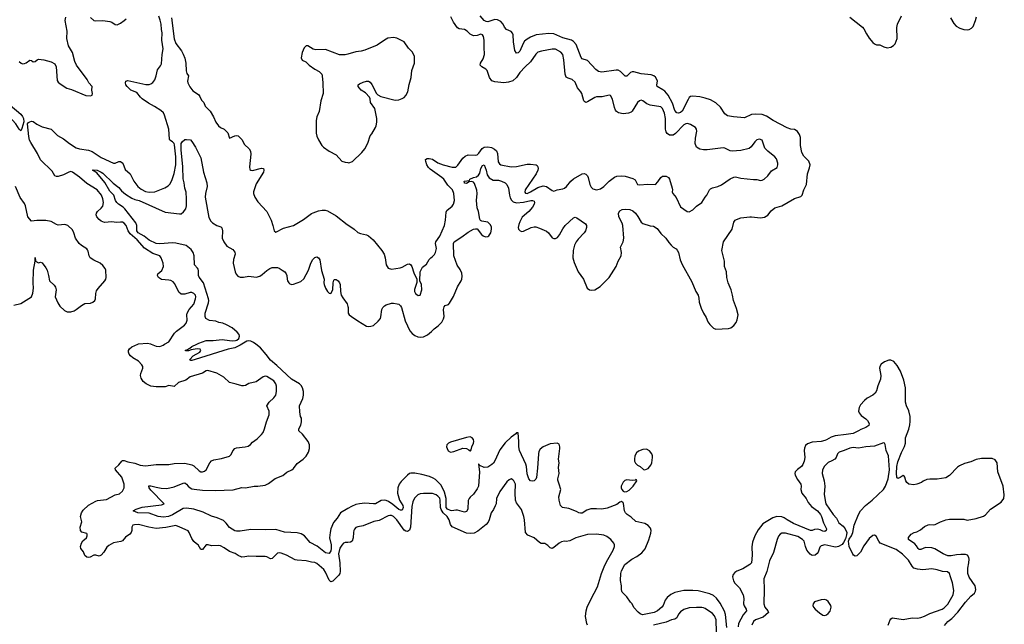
# Model space of a CAD drawing. Header units: inches. Extents: x 1245430 to 1420861, y 606325 to 671315.
# Tile 298 of 319: x 1406317 to 1417365, y 626859 to 633639. Entities that reach past the tile are written whole.
import ezdxf

# ---------------------------------------------------------------- set-up
doc = ezdxf.new("R2010")
doc.units = ezdxf.units.IN
doc.header["$MEASUREMENT"] = 0
for name, color, linetype in [('B4602', 7, 'Continuous'), ('B4603', 7, 'Continuous'), ('B4612', 7, 'Continuous'), ('B4613', 7, 'Continuous')]:
    doc.layers.add(name, color=color, linetype=linetype)

msp = doc.modelspace()

# ---------------------------------------------------------------- linework, layer by layer
at = {"layer": 'B4602', "color": 5}
for points, elevation in [([(1410000, 627777), (1409970, 627775), (1409952, 627768), (1409930, 627745), (1409910, 627712), (1409894, 627650), (1409909, 627550), (1409914, 627450), (1409910, 627430), (1409899, 627410), (1409855, 627365), (1409830, 627343), (1409810, 627337), (1409790, 627355), (1409750, 627445), (1409730, 627473), (1409650, 627541), (1409630, 627551), (1409590, 627555), (1409530, 627570), (1409430, 627577), (1409410, 627582), (1409310, 627636), (1409250, 627658), (1409230, 627662), (1409210, 627656), (1409150, 627597), (1409130, 627594), (1409090, 627615), (1409070, 627620), (1408970, 627618), (1408890, 627624), (1408845, 627615), (1408810, 627613), (1408770, 627630), (1408734, 627654), (1408670, 627676), (1408610, 627717), (1408570, 627739), (1408550, 627744), (1408470, 627738), (1408431, 627749), (1408411, 627749), (1408370, 627698), (1408350, 627698), (1408318, 627750), (1408300, 627760), (1408270, 627789), (1408250, 627821), (1408220, 627890), (1408206, 627906), (1408115, 627950), (1408070, 627966), (1408050, 627965), (1407957, 627943), (1407850, 627932), (1407767, 627947), (1407650, 627979), (1407604, 627976), (1407588, 627970), (1407576, 627950), (1407575, 627910), (1407568, 627890), (1407553, 627870), (1407503, 627837), (1407470, 627797), (1407454, 627786), (1407370, 627774), (1407317, 627743), (1407296, 627724), (1407260, 627670), (1407230, 627633), (1407210, 627623), (1407170, 627633), (1407150, 627633), (1407107, 627613), (1407090, 627609), (1407070, 627613), (1407050, 627630), (1407033, 627673), (1407005, 627710), (1407001, 627730), (1407010, 627771), (1407026, 627794), (1407066, 627830), (1407076, 627850), (1407075, 627870), (1407070, 627876), (1407013, 627893), (1406998, 627910), (1406995, 627950), (1407016, 628010), (1407001, 628070), (1407009, 628110), (1407030, 628138), (1407090, 628195), (1407170, 628239), (1407190, 628248), (1407290, 628258), (1407387, 628313), (1407439, 628321), (1407470, 628351), (1407490, 628390), (1407491, 628430), (1407462, 628510), (1407394, 628590), (1407388, 628610), (1407430, 628649), (1407463, 628690), (1407470, 628695), (1407490, 628698), (1407530, 628681), (1407610, 628666), (1407670, 628643), (1407730, 628637), (1407850, 628652), (1407990, 628652), (1408050, 628661), (1408170, 628668), (1408250, 628646), (1408270, 628635), (1408330, 628579), (1408350, 628570), (1408370, 628569), (1408390, 628576), (1408411, 628590), (1408451, 628669), (1408468, 628692), (1408496, 628704), (1408583, 628717), (1408670, 628744), (1408690, 628763), (1408710, 628805), (1408730, 628829), (1408750, 628837), (1408849, 628849), (1408882, 628858), (1408906, 628874), (1408930, 628903), (1408981, 628939), (1409031, 628989), (1409049, 629011), (1409066, 629050), (1409085, 629130), (1409117, 629210), (1409116, 629250), (1409090, 629310), (1409116, 629350), (1409170, 629398), (1409193, 629430), (1409200, 629470), (1409198, 629530), (1409190, 629555), (1409168, 629588), (1409090, 629638), (1409070, 629641), (1409050, 629635), (1408970, 629578), (1408890, 629560), (1408850, 629538), (1408830, 629532), (1408810, 629534), (1408747, 629553), (1408670, 629569), (1408609, 629630), (1408530, 629676), (1408430, 629704), (1408410, 629700), (1408370, 629677), (1408230, 629633), (1408182, 629598), (1408101, 629570), (1408050, 629525), (1407990, 629539), (1407950, 629523), (1407930, 629521), (1407850, 629523), (1407790, 629529), (1407737, 629557), (1407703, 629583), (1407680, 629620), (1407674, 629650), (1407676, 629670), (1407699, 629730), (1407700, 629750), (1407688, 629770), (1407650, 629810), (1407587, 629847), (1407559, 629870), (1407545, 629890), (1407539, 629910), (1407540, 629930), (1407550, 629950), (1407577, 629970), (1407642, 630000)], 780), ([(1410000, 628158), (1409916, 628110), (1409880, 628050), (1409839, 628001), (1409810, 627930), (1409801, 627890), (1409794, 627830), (1409811, 627750), (1409814, 627710), (1409810, 627684), (1409790, 627653), (1409750, 627662), (1409656, 627735), (1409575, 627775), (1409513, 627853), (1409474, 627874), (1409430, 627885), (1409290, 627894), (1409190, 627924), (1409070, 627918), (1408910, 627922), (1408790, 627903), (1408750, 627902), (1408730, 627906), (1408670, 627945), (1408635, 627995), (1408604, 628024), (1408534, 628054), (1408470, 628071), (1408375, 628115), (1408270, 628150), (1408190, 628161), (1408150, 628159), (1408030, 628088), (1407988, 628070), (1407930, 628061), (1407870, 628069), (1407770, 628105), (1407642, 628110), (1407592, 628130), (1407625, 628150), (1407690, 628173), (1407910, 628199), (1407939, 628210), (1407790, 628363), (1407771, 628390), (1407765, 628410), (1407768, 628412), (1407790, 628413), (1407850, 628396), (1407906, 628386), (1407970, 628384), (1408050, 628400), (1408150, 628442), (1408170, 628445), (1408190, 628432), (1408208, 628408), (1408230, 628390), (1408250, 628380), (1408275, 628375), (1408370, 628362), (1408510, 628359), (1408712, 628368), (1408810, 628392), (1408850, 628390), (1408950, 628407), (1408990, 628407), (1409070, 628419), (1409110, 628440), (1409185, 628495), (1409271, 628529), (1409313, 628567), (1409370, 628591), (1409390, 628607), (1409430, 628663), (1409499, 628710), (1409530, 628746), (1409559, 628790), (1409569, 628830), (1409569, 628870), (1409554, 628910), (1409490, 628992), (1409449, 629030), (1409449, 629050), (1409470, 629091), (1409481, 629130), (1409479, 629170), (1409469, 629190), (1409461, 629241), (1409458, 629310), (1409495, 629390), (1409502, 629430), (1409501, 629470), (1409491, 629511), (1409476, 629536), (1409456, 629556), (1409367, 629607), (1409203, 629763), (1409130, 629822), (1409084, 629884), (1409019, 629959), (1408966, 630000)], 760), ([(1407793, 630000), (1407850, 629978), (1407890, 629976), (1407926, 629990), (1407943, 630000)], 780), ([(1408809, 630000), (1408790, 629988), (1408730, 629959), (1408655, 629945), (1408287, 629827), (1408250, 629817), (1408237, 629817), (1408230, 629822), (1408228, 629830), (1408263, 629870), (1408337, 629910), (1408349, 629930), (1408343, 629943), (1408308, 629948), (1408243, 629937), (1408210, 629926), (1408185, 629925), (1408173, 629930), (1408201, 629939), (1408210, 629950), (1408226, 629954), (1408250, 629974), (1408305, 630000)], 760)]:
    msp.add_lwpolyline(points, dxfattribs=dict(at, elevation=elevation))
at = {"layer": 'B4603', "color": 5}
for points, elevation in [([(1406311, 633170), (1406332, 633152), (1406350, 633146), (1406370, 633148), (1406390, 633156), (1406430, 633186), (1406450, 633182), (1406470, 633166), (1406490, 633170), (1406513, 633190), (1406530, 633198), (1406587, 633190), (1406670, 633167), (1406710, 633143), (1406728, 633110), (1406739, 632959), (1406750, 632937), (1406770, 632919), (1406845, 632870), (1406898, 632858), (1407058, 632790), (1407110, 632786), (1407129, 632791), (1407136, 632810), (1407126, 632850), (1407129, 632890), (1407092, 632932), (1407075, 632970), (1406953, 633130), (1406936, 633170), (1406910, 633270), (1406865, 633345), (1406845, 633430), (1406849, 633510), (1406828, 633630), (1406834, 633666)], 820), ([(1407943, 630000), (1407990, 630028), (1408055, 630125), (1408075, 630145), (1408166, 630214), (1408184, 630236), (1408196, 630270), (1408194, 630330), (1408198, 630350), (1408220, 630390), (1408273, 630450), (1408291, 630510), (1408294, 630530), (1408290, 630550), (1408271, 630570), (1408250, 630579), (1408230, 630580), (1408170, 630562), (1408130, 630562), (1408104, 630584), (1408057, 630677), (1408040, 630700), (1408013, 630714), (1407990, 630720), (1407910, 630725), (1407875, 630750), (1407864, 630770), (1407867, 630790), (1407912, 630828), (1407931, 630870), (1407927, 630910), (1407905, 630970), (1407890, 630990), (1407810, 631019), (1407718, 631078), (1407635, 631170), (1407556, 631236), (1407535, 631270), (1407513, 631330), (1407490, 631358), (1407470, 631367), (1407450, 631369), (1407404, 631364), (1407350, 631371), (1407270, 631366), (1407230, 631380), (1407210, 631397), (1407184, 631430), (1407176, 631450), (1407178, 631470), (1407191, 631490), (1407233, 631527), (1407251, 631549), (1407258, 631590), (1407251, 631630), (1407234, 631670), (1407185, 631730), (1407070, 631801), (1406990, 631874), (1406910, 631931), (1406890, 631935), (1406870, 631931), (1406810, 631900), (1406750, 631882), (1406730, 631880), (1406712, 631890), (1406682, 631942), (1406550, 632066), (1406517, 632137), (1406441, 632261), (1406429, 632289), (1406420, 632330), (1406406, 632470), (1406415, 632485), (1406430, 632495), (1406450, 632501), (1406470, 632498), (1406510, 632469), (1406570, 632436), (1406670, 632410), (1406741, 632341), (1406810, 632305), (1406878, 632250), (1406950, 632202), (1406990, 632190), (1407090, 632176), (1407130, 632162), (1407230, 632095), (1407370, 632030), (1407390, 632030), (1407430, 632048), (1407450, 632050), (1407474, 632030), (1407501, 631961), (1407555, 631910), (1407599, 631830), (1407644, 631770), (1407679, 631739), (1407730, 631714), (1407770, 631704), (1407832, 631708), (1407947, 631753), (1407985, 631775), (1408003, 631796), (1408025, 631835), (1408050, 631913), (1408070, 632010), (1408070, 632102), (1408055, 632235), (1408050, 632251), (1408031, 632271), (1408003, 632290), (1408000, 632300), (1407991, 632410), (1407943, 632570), (1407930, 632595), (1407901, 632621), (1407830, 632667), (1407762, 632702), (1407693, 632750), (1407672, 632770), (1407630, 632822), (1407566, 632850), (1407523, 632890), (1407510, 632910), (1407506, 632930), (1407510, 632951), (1407530, 632958), (1407732, 632912), (1407770, 632911), (1407790, 632919), (1407810, 632933), (1407834, 632966), (1407850, 633010), (1407864, 633076), (1407899, 633121), (1407910, 633144), (1407916, 633250), (1407926, 633314), (1407914, 633410), (1407916, 633490), (1407908, 633530), (1407906, 633590), (1407895, 633635), (1407878, 633678)], 780), ([(1407110, 633662), (1407150, 633630), (1407170, 633626), (1407250, 633629), (1407330, 633618), (1407352, 633611), (1407390, 633586), (1407410, 633582), (1407450, 633601), (1407491, 633629), (1407511, 633649)], 820), ([(1408021, 633661), (1408050, 633423), (1408070, 633371), (1408132, 633290), (1408153, 633253), (1408170, 633207), (1408180, 633150), (1408186, 633066), (1408194, 633034), (1408211, 633010), (1408202, 632950), (1408205, 632930), (1408226, 632886), (1408261, 632841), (1408322, 632802), (1408338, 632778), (1408358, 632738), (1408383, 632710), (1408398, 632670), (1408455, 632615), (1408492, 632550), (1408519, 632490), (1408547, 632450), (1408570, 632432), (1408612, 632412), (1408652, 632372), (1408670, 632311), (1408730, 632336), (1408750, 632339), (1408770, 632336), (1408810, 632296), (1408840, 632240), (1408893, 632190), (1408906, 632166), (1408910, 632130), (1408896, 631990), (1408900, 631960), (1408910, 631950), (1408929, 631949), (1409030, 631974), (1409053, 631970), (1409058, 631950), (1409052, 631930), (1408970, 631797), (1408942, 631710), (1408941, 631690), (1408955, 631650), (1408990, 631598), (1409091, 631490), (1409139, 631390), (1409159, 631330), (1409171, 631271), (1409190, 631258), (1409277, 631303), (1409390, 631330), (1409501, 631399), (1409590, 631465), (1409610, 631475), (1409670, 631497), (1409710, 631505), (1409745, 631505), (1409770, 631497), (1409870, 631440), (1409990, 631343), (1410000, 631337)], 780), ([(1410000, 633253), (1409970, 633245), (1409905, 633245), (1409750, 633304), (1409640, 633300), (1409610, 633309), (1409550, 633345), (1409530, 633345), (1409510, 633323), (1409485, 633270), (1409475, 633210), (1409487, 633187), (1409528, 633168), (1409567, 633130), (1409630, 633086), (1409679, 633059), (1409706, 633030), (1409713, 633010), (1409720, 632930), (1409721, 632810), (1409697, 632730), (1409677, 632610), (1409653, 632550), (1409645, 632510), (1409645, 632365), (1409652, 632332), (1409670, 632291), (1409708, 632230), (1409728, 632210), (1409790, 632166), (1409870, 632122), (1409933, 632053), (1409970, 632040), (1410000, 632036)], 820), ([(1408305, 630000), (1408327, 630010), (1408410, 630041), (1408490, 630043), (1408590, 630052), (1408670, 630041), (1408710, 630038), (1408739, 630041), (1408753, 630047), (1408775, 630065), (1408785, 630090), (1408780, 630110), (1408757, 630137), (1408703, 630183), (1408639, 630219), (1408597, 630237), (1408550, 630245), (1408517, 630257), (1408447, 630267), (1408407, 630290), (1408398, 630310), (1408399, 630350), (1408434, 630466), (1408438, 630490), (1408434, 630510), (1408379, 630690), (1408330, 630752), (1408325, 630770), (1408325, 630825), (1408321, 630841), (1408314, 630854), (1408278, 630890), (1408275, 630990), (1408263, 631030), (1408242, 631062), (1408186, 631106), (1408070, 631135), (1408030, 631137), (1407890, 631126), (1407850, 631131), (1407770, 631168), (1407713, 631213), (1407647, 631250), (1407633, 631270), (1407633, 631330), (1407622, 631362), (1407498, 631518), (1407477, 631537), (1407426, 631570), (1407407, 631590), (1407394, 631610), (1407372, 631670), (1407330, 631718), (1407274, 631814), (1407182, 631922), (1407135, 631950), (1407143, 631957), (1407185, 631950), (1407230, 631931), (1407250, 631918), (1407365, 631805), (1407430, 631757), (1407461, 631721), (1407503, 631683), (1407577, 631637), (1407610, 631622), (1407656, 631610), (1407950, 631479), (1408110, 631461), (1408130, 631463), (1408157, 631483), (1408181, 631519), (1408188, 631550), (1408190, 631630), (1408184, 631704), (1408171, 631750), (1408164, 631810), (1408150, 631855), (1408146, 631990), (1408130, 632178), (1408128, 632250), (1408140, 632270), (1408170, 632294), (1408190, 632297), (1408232, 632292), (1408250, 632274), (1408290, 632210), (1408350, 632090), (1408380, 631930), (1408416, 631810), (1408419, 631770), (1408402, 631690), (1408400, 631650), (1408440, 631420), (1408461, 631381), (1408482, 631362), (1408530, 631333), (1408575, 631315), (1408586, 631306), (1408593, 631273), (1408590, 631190), (1408606, 631150), (1408640, 631100), (1408710, 631061), (1408733, 631033), (1408736, 631010), (1408715, 630950), (1408713, 630910), (1408736, 630810), (1408746, 630786), (1408765, 630765), (1408790, 630753), (1408830, 630753), (1408890, 630763), (1408970, 630752), (1409010, 630765), (1409038, 630782), (1409090, 630828), (1409124, 630850), (1409150, 630859), (1409210, 630859), (1409230, 630853), (1409264, 630830), (1409291, 630810), (1409308, 630790), (1409314, 630770), (1409317, 630730), (1409324, 630710), (1409337, 630690), (1409350, 630677), (1409370, 630671), (1409390, 630673), (1409470, 630703), (1409507, 630733), (1409556, 630830), (1409585, 630910), (1409606, 630950), (1409630, 630974), (1409650, 630980), (1409670, 630970), (1409686, 630946), (1409705, 630825), (1409734, 630730), (1409729, 630690), (1409732, 630670), (1409747, 630627), (1409770, 630591), (1409790, 630571), (1409810, 630567), (1409830, 630610), (1409833, 630690), (1409842, 630718), (1409850, 630727), (1409870, 630726), (1409891, 630711), (1409907, 630690), (1409915, 630670), (1409918, 630590), (1409926, 630550), (1409942, 630522), (1409993, 630454), (1410000, 630424)], 760), ([(1406250, 630438), (1406330, 630456), (1406450, 630531), (1406466, 630574), (1406472, 630630), (1406468, 630690), (1406474, 630830), (1406490, 630930), (1406490, 630974), (1406494, 630930), (1406530, 630912), (1406550, 630922), (1406570, 630911), (1406610, 630858), (1406624, 630830), (1406642, 630770), (1406651, 630710), (1406703, 630663), (1406720, 630640), (1406726, 630610), (1406715, 630530), (1406744, 630464), (1406768, 630428), (1406820, 630380), (1406850, 630365), (1406890, 630364), (1406930, 630376), (1406950, 630388), (1407010, 630436), (1407050, 630458), (1407110, 630460), (1407137, 630470), (1407161, 630490), (1407168, 630510), (1407171, 630569), (1407180, 630600), (1407196, 630624), (1407272, 630710), (1407283, 630730), (1407288, 630750), (1407283, 630830), (1407276, 630850), (1407250, 630883), (1407220, 630910), (1407150, 630944), (1407107, 630970), (1407095, 630990), (1407085, 631045), (1407078, 631058), (1407069, 631070), (1407010, 631106), (1406983, 631130), (1406943, 631190), (1406926, 631250), (1406910, 631282), (1406856, 631330), (1406823, 631343), (1406750, 631335), (1406730, 631341), (1406670, 631377), (1406610, 631387), (1406510, 631388), (1406450, 631379), (1406410, 631430), (1406383, 631550), (1406370, 631578), (1406324, 631644), (1406272, 631770)], 820), ([(1407642, 630000), (1407650, 630004), (1407750, 630010), (1407784, 630004), (1407793, 630000)], 780), ([(1408966, 630000), (1408940, 630020), (1408910, 630036), (1408890, 630039), (1408865, 630035), (1408809, 630000)], 760)]:
    msp.add_lwpolyline(points, dxfattribs=dict(at, elevation=elevation))
at = {"layer": 'B4603', "color": 5, "elevation": 780}
msp.add_lwpolyline([(1406021, 632861), (1406030, 632862), (1406074, 632830), (1406090, 632814), (1406121, 632761), (1406141, 632741), (1406330, 632581), (1406350, 632554), (1406361, 632530), (1406365, 632495), (1406342, 632418), (1406330, 632394), (1406310, 632412), (1406274, 632470), (1406168, 632588), (1406034, 632750), (1406026, 632770), (1406013, 632850), (1406018, 632858), (1406010, 632872)], close=True, dxfattribs=at)
at = {"layer": 'B4612', "color": 5}
for points, elevation in [([(1416695, 626845), (1416730, 626890), (1416775, 626925), (1416843, 626997), (1416930, 627107), (1416990, 627173), (1417031, 627209), (1417043, 627230), (1417046, 627250), (1417037, 627290), (1416969, 627389), (1416954, 627430), (1416956, 627490), (1416968, 627550), (1416970, 627590), (1416968, 627610), (1416953, 627633), (1416930, 627641), (1416877, 627643), (1416830, 627640), (1416770, 627627), (1416730, 627628), (1416678, 627650), (1416585, 627705), (1416550, 627715), (1416481, 627719), (1416430, 627698), (1416410, 627698), (1416397, 627710), (1416381, 627741), (1416361, 627761), (1416290, 627810), (1416290, 627833), (1416319, 627870), (1416354, 627890), (1416382, 627898), (1416423, 627917), (1416470, 627956), (1416510, 627976), (1416530, 627979), (1416570, 627976), (1416590, 627980), (1416650, 628010), (1416690, 628022), (1416710, 628032), (1416750, 628040), (1416910, 628037), (1416950, 628028), (1417050, 628047), (1417130, 628071), (1417153, 628087), (1417210, 628150), (1417329, 628230), (1417358, 628270), (1417365, 628310), (1417352, 628410), (1417291, 628570), (1417286, 628670), (1417262, 628702), (1417230, 628718), (1417110, 628719), (1417050, 628706), (1416990, 628682), (1416918, 628662), (1416863, 628637), (1416840, 628620), (1416750, 628527), (1416710, 628501), (1416610, 628488), (1416530, 628488), (1416496, 628484), (1416455, 628465), (1416436, 628450), (1416385, 628430), (1416350, 628425), (1416294, 628430), (1416273, 628450), (1416261, 628470), (1416249, 628510), (1416242, 628522), (1416230, 628529), (1416196, 628504), (1416170, 628493), (1416159, 628510), (1416154, 628550), (1416158, 628630), (1416170, 628681), (1416210, 628786), (1416247, 628853), (1416256, 628890), (1416258, 628950), (1416293, 629047), (1416304, 629096), (1416308, 629132), (1416307, 629190), (1416293, 629253), (1416268, 629310), (1416258, 629350), (1416258, 629510), (1416237, 629597), (1416199, 629699), (1416163, 629763), (1416126, 629806), (1416090, 629823), (1416070, 629823), (1416019, 629801), (1415985, 629775), (1415970, 629750), (1415966, 629730), (1415978, 629650), (1415975, 629610), (1415945, 629535), (1415930, 629477), (1415915, 629450), (1415890, 629430), (1415826, 629394), (1415796, 629370), (1415750, 629322), (1415735, 629290), (1415730, 629250), (1415735, 629230), (1415760, 629200), (1415810, 629164), (1415830, 629144), (1415850, 629110), (1415844, 629090), (1415810, 629066), (1415756, 629044), (1415730, 629027), (1415670, 629000), (1415590, 628986), (1415467, 628973), (1415421, 628959), (1415370, 628928), (1415350, 628921), (1415310, 628910), (1415210, 628900), (1415158, 628882), (1415136, 628864), (1415124, 628836), (1415120, 628810), (1415127, 628730), (1415119, 628690), (1415104, 628650), (1415091, 628629), (1415044, 628596), (1415020, 628570), (1415014, 628550), (1415017, 628530), (1415044, 628484), (1415083, 628430), (1415086, 628410), (1415082, 628370), (1415095, 628330), (1415140, 628270), (1415164, 628224), (1415182, 628202), (1415202, 628182), (1415270, 628131), (1415302, 628090), (1415313, 628070), (1415336, 627996), (1415371, 627930), (1415367, 627910), (1415350, 627900), (1415330, 627903), (1415300, 627920), (1415270, 627928), (1415237, 627923), (1415210, 627911), (1415189, 627910), (1415000, 627990), (1414929, 628030), (1414895, 628055), (1414870, 628065), (1414812, 628068), (1414767, 628053), (1414655, 627985), (1414602, 627918), (1414564, 627850), (1414541, 627779), (1414533, 627727), (1414536, 627636), (1414530, 627550), (1414510, 627529), (1414430, 627480), (1414363, 627457), (1414340, 627440), (1414323, 627417), (1414316, 627390), (1414325, 627345), (1414340, 627320), (1414392, 627270), (1414436, 627190), (1414443, 627150), (1414438, 627090), (1414446, 627066), (1414467, 627030), (1414472, 627010), (1414436, 626964), (1414383, 626870), (1414378, 626830)], 760), ([(1414250, 626825), (1414236, 626970), (1414227, 627007), (1414178, 627098), (1414134, 627154), (1414102, 627182), (1414062, 627201), (1413930, 627233), (1413870, 627240), (1413770, 627240), (1413670, 627217), (1413625, 627195), (1413581, 627159), (1413559, 627130), (1413537, 627070), (1413521, 627050), (1413472, 627010), (1413437, 626990), (1413307, 626967), (1413278, 626978), (1413256, 626996), (1413209, 627049), (1413188, 627090), (1413169, 627109), (1413130, 627168), (1413079, 627219), (1413074, 627230), (1413069, 627250), (1413069, 627290), (1413057, 627350), (1413061, 627430), (1413070, 627458), (1413109, 627530), (1413186, 627590), (1413241, 627619), (1413298, 627662), (1413334, 627706), (1413375, 627805), (1413399, 627881), (1413404, 627910), (1413397, 627937), (1413370, 627966), (1413330, 627988), (1413230, 628012), (1413179, 628059), (1413133, 628090), (1413113, 628110), (1413105, 628130), (1413094, 628214), (1413090, 628222), (1413070, 628235), (1413050, 628229), (1413018, 628202), (1412910, 628160), (1412851, 628151), (1412790, 628156), (1412727, 628153), (1412682, 628138), (1412630, 628106), (1412610, 628104), (1412590, 628110), (1412564, 628124), (1412477, 628157), (1412407, 628170), (1412386, 628190), (1412370, 628250), (1412366, 628290), (1412390, 628370), (1412372, 628432), (1412355, 628475), (1412354, 628490), (1412370, 628550), (1412364, 628616), (1412372, 628670), (1412362, 628710), (1412378, 628830), (1412378, 628850), (1412370, 628878), (1412349, 628889), (1412270, 628882), (1412190, 628851), (1412158, 628822), (1412144, 628796), (1412139, 628770), (1412129, 628611), (1412116, 628504), (1412110, 628488), (1412091, 628469), (1412070, 628463), (1412050, 628468), (1412030, 628490), (1412010, 628545), (1412004, 628630), (1411996, 628656), (1411924, 628810), (1411917, 628850), (1411918, 628910), (1411910, 629006), (1411890, 629006), (1411885, 628995), (1411830, 628957), (1411766, 628894), (1411706, 628814), (1411650, 628694), (1411633, 628667), (1411616, 628650), (1411570, 628623), (1411530, 628619), (1411481, 628641), (1411470, 628655), (1411465, 628655), (1411475, 628570), (1411464, 628410), (1411450, 628380), (1411410, 628317), (1411370, 628285), (1411359, 628270), (1411351, 628249), (1411344, 628150), (1411330, 628124), (1411310, 628118), (1411230, 628140), (1411210, 628141), (1411167, 628133), (1411150, 628135), (1411119, 628150), (1411104, 628170), (1411103, 628270), (1411083, 628342), (1411058, 628398), (1411042, 628422), (1410983, 628483), (1410958, 628498), (1410915, 628515), (1410830, 628538), (1410750, 628554), (1410706, 628554), (1410690, 628549), (1410668, 628532), (1410599, 628461), (1410577, 628430), (1410560, 628390), (1410556, 628330), (1410578, 628250), (1410616, 628190), (1410620, 628170), (1410610, 628141), (1410590, 628139), (1410570, 628148), (1410504, 628204), (1410457, 628237), (1410430, 628248), (1410408, 628252), (1410374, 628246), (1410310, 628211), (1410289, 628209), (1410190, 628216), (1410129, 628211), (1410090, 628202), (1410039, 628181), (1410000, 628158)], 760), ([(1416063, 626850), (1416083, 626910), (1416090, 626921), (1416110, 626931), (1416230, 626915), (1416330, 626931), (1416390, 626930), (1416430, 626936), (1416469, 626950), (1416530, 626981), (1416666, 627030), (1416690, 627043), (1416730, 627085), (1416791, 627191), (1416800, 627240), (1416785, 627325), (1416760, 627390), (1416750, 627430), (1416726, 627446), (1416670, 627453), (1416610, 627472), (1416550, 627480), (1416451, 627469), (1416390, 627476), (1416350, 627490), (1416331, 627511), (1416290, 627580), (1416224, 627644), (1416150, 627699), (1415973, 627770), (1415957, 627790), (1415929, 627849), (1415910, 627859), (1415890, 627856), (1415850, 627821), (1415790, 627738), (1415750, 627670), (1415710, 627626), (1415690, 627622), (1415673, 627633), (1415665, 627645), (1415625, 627730), (1415618, 627790), (1415626, 627814), (1415650, 627851), (1415665, 627890), (1415680, 627970), (1415728, 628090), (1415751, 628130), (1415807, 628190), (1415883, 628250), (1416008, 628370), (1416033, 628410), (1416061, 628490), (1416075, 628590), (1416067, 628750), (1416040, 628810), (1416030, 628875), (1416021, 628890), (1416010, 628896), (1415910, 628857), (1415810, 628850), (1415730, 628835), (1415670, 628841), (1415630, 628836), (1415570, 628807), (1415512, 628788), (1415495, 628770), (1415477, 628730), (1415462, 628710), (1415430, 628691), (1415387, 628673), (1415347, 628633), (1415324, 628590), (1415320, 628550), (1415344, 628470), (1415352, 628410), (1415345, 628315), (1415358, 628230), (1415364, 628210), (1415444, 628090), (1415484, 628050), (1415510, 627997), (1415558, 627958), (1415580, 627930), (1415598, 627890), (1415596, 627864), (1415582, 627818), (1415562, 627778), (1415544, 627756), (1415505, 627730), (1415475, 627725), (1415453, 627727), (1415350, 627750), (1415310, 627741), (1415295, 627725), (1415277, 627670), (1415267, 627653), (1415244, 627636), (1415210, 627632), (1415186, 627646), (1415151, 627691), (1415133, 627730), (1415120, 627790), (1415100, 627810), (1415050, 627843), (1414910, 627880), (1414870, 627880), (1414850, 627870), (1414833, 627847), (1414817, 627810), (1414777, 627664), (1414730, 627570), (1414701, 627450), (1414668, 627370), (1414670, 627250), (1414666, 627090), (1414678, 627050), (1414710, 627010), (1414718, 626990), (1414659, 626941), (1414572, 626910), (1414550, 626890), (1414531, 626850)], 780), ([(1412688, 626850), (1412681, 626870), (1412667, 626947), (1412673, 627010), (1412684, 627050), (1412724, 627136), (1412800, 627280), (1412845, 627430), (1412876, 627504), (1412902, 627558), (1412978, 627690), (1412990, 627730), (1412990, 627750), (1412983, 627770), (1412950, 627809), (1412905, 627845), (1412870, 627858), (1412790, 627870), (1412690, 627865), (1412556, 627830), (1412490, 627795), (1412450, 627789), (1412430, 627792), (1412397, 627783), (1412369, 627771), (1412310, 627719), (1412290, 627709), (1412270, 627715), (1412242, 627742), (1412210, 627764), (1412170, 627765), (1412150, 627777), (1412090, 627829), (1412020, 627860), (1411993, 627890), (1411983, 628030), (1411973, 628070), (1411946, 628146), (1411890, 628223), (1411880, 628250), (1411875, 628330), (1411882, 628430), (1411861, 628470), (1411850, 628481), (1411830, 628489), (1411810, 628481), (1411782, 628458), (1411706, 628350), (1411668, 628270), (1411662, 628210), (1411654, 628186), (1411634, 628146), (1411609, 628111), (1411586, 628030), (1411574, 628006), (1411550, 627978), (1411457, 627903), (1411418, 627882), (1411370, 627877), (1411330, 627883), (1411170, 627953), (1411150, 627980), (1411137, 628030), (1411115, 628070), (1411070, 628110), (1411046, 628146), (1411039, 628170), (1411037, 628250), (1411030, 628273), (1411010, 628297), (1410990, 628311), (1410950, 628327), (1410850, 628326), (1410810, 628322), (1410784, 628310), (1410748, 628272), (1410729, 628231), (1410719, 628181), (1410704, 627950), (1410690, 627914), (1410670, 627900), (1410650, 627903), (1410630, 627915), (1410550, 628031), (1410510, 628070), (1410490, 628078), (1410470, 628079), (1410450, 628074), (1410350, 628025), (1410290, 628013), (1410170, 627962), (1410110, 627953), (1410090, 627944), (1410073, 627927), (1410066, 627910), (1410061, 627890), (1410060, 627830), (1410048, 627792), (1410030, 627780), (1410000, 627777)], 780), ([(1414135, 626770), (1414131, 626910), (1414115, 626955), (1414090, 626981), (1414010, 627035), (1413990, 627044), (1413970, 627047), (1413910, 627048), (1413830, 627043), (1413770, 627025), (1413730, 626998), (1413710, 626972), (1413690, 626932), (1413670, 626918), (1413629, 626911), (1413570, 626885), (1413430, 626851)], 780)]:
    msp.add_lwpolyline(points, dxfattribs=dict(at, elevation=elevation))
for points, elevation in [([(1411370, 628963), (1411330, 628955), (1411150, 628900), (1411129, 628891), (1411109, 628870), (1411106, 628850), (1411112, 628830), (1411126, 628806), (1411150, 628791), (1411190, 628797), (1411290, 628833), (1411331, 628831), (1411357, 628817), (1411370, 628805), (1411375, 628805), (1411383, 628817), (1411391, 628850), (1411411, 628890), (1411413, 628910), (1411408, 628930), (1411394, 628950)], 760), ([(1413350, 628823), (1413310, 628819), (1413259, 628801), (1413237, 628783), (1413220, 628750), (1413214, 628710), (1413217, 628690), (1413227, 628667), (1413250, 628644), (1413281, 628630), (1413316, 628596), (1413330, 628591), (1413370, 628608), (1413398, 628642), (1413409, 628671), (1413418, 628730), (1413418, 628750), (1413412, 628772), (1413385, 628805)], 760), ([(1413230, 628482), (1413223, 628477), (1413188, 628472), (1413130, 628480), (1413108, 628472), (1413087, 628453), (1413067, 628410), (1413066, 628390), (1413072, 628372), (1413090, 628351), (1413104, 628344), (1413130, 628348), (1413156, 628364), (1413201, 628410), (1413242, 628470), (1413239, 628479)], 760), ([(1415350, 627138), (1415310, 627133), (1415236, 627110), (1415219, 627090), (1415215, 627070), (1415224, 627050), (1415241, 627030), (1415290, 626988), (1415330, 626962), (1415350, 626959), (1415370, 626965), (1415390, 626981), (1415410, 627007), (1415424, 627050), (1415419, 627070), (1415390, 627116), (1415371, 627131)], 820)]:
    msp.add_lwpolyline(points, close=True, dxfattribs=dict(at, elevation=elevation))
at = {"layer": 'B4613', "color": 5}
for points, elevation in [([(1410000, 630424), (1410003, 630410), (1410002, 630350), (1410015, 630330), (1410039, 630310), (1410110, 630261), (1410210, 630204), (1410230, 630198), (1410258, 630202), (1410289, 630211), (1410340, 630260), (1410364, 630290), (1410371, 630309), (1410381, 630390), (1410391, 630410), (1410410, 630429), (1410430, 630440), (1410490, 630459), (1410510, 630461), (1410554, 630454), (1410570, 630449), (1410590, 630432), (1410601, 630410), (1410643, 630263), (1410695, 630150), (1410720, 630120), (1410750, 630097), (1410783, 630083), (1410810, 630078), (1410850, 630083), (1410893, 630107), (1410937, 630143), (1410966, 630174), (1411014, 630206), (1411053, 630247), (1411074, 630286), (1411080, 630310), (1411074, 630390), (1411081, 630419), (1411090, 630434), (1411130, 630447), (1411140, 630460), (1411183, 630537), (1411230, 630645), (1411271, 630709), (1411280, 630730), (1411283, 630763), (1411277, 630797), (1411258, 630838), (1411226, 630886), (1411187, 630990), (1411183, 631130), (1411191, 631149), (1411277, 631203), (1411350, 631258), (1411411, 631291), (1411430, 631295), (1411450, 631293), (1411498, 631230), (1411516, 631216), (1411544, 631204), (1411570, 631208), (1411583, 631217), (1411603, 631250), (1411612, 631290), (1411611, 631311), (1411600, 631340), (1411570, 631367), (1411501, 631381), (1411488, 631388), (1411482, 631402), (1411465, 631490), (1411450, 631530), (1411444, 631610), (1411450, 631690), (1411447, 631727), (1411422, 631802), (1411410, 631819), (1411390, 631826), (1411359, 631821), (1411330, 631802), (1411310, 631806), (1411307, 631813), (1411306, 631830), (1411363, 631837), (1411369, 631850), (1411409, 631870), (1411442, 631878), (1411466, 631894), (1411480, 631920), (1411490, 631971), (1411510, 632005), (1411530, 632012), (1411550, 631951), (1411561, 631901), (1411584, 631864), (1411630, 631840), (1411690, 631838), (1411724, 631830), (1411764, 631810), (1411785, 631790), (1411803, 631750), (1411814, 631670), (1411822, 631642), (1411836, 631616), (1411856, 631596), (1411890, 631584), (1411970, 631592), (1412052, 631612), (1412073, 631613), (1412090, 631605), (1412095, 631590), (1412090, 631570), (1412070, 631537), (1412030, 631487), (1411957, 631423), (1411928, 631372), (1411917, 631343), (1411912, 631310), (1411915, 631290), (1411931, 631271), (1411950, 631264), (1411970, 631268), (1412055, 631310), (1412090, 631317), (1412110, 631316), (1412150, 631303), (1412230, 631266), (1412252, 631250), (1412290, 631194), (1412310, 631184), (1412330, 631185), (1412350, 631197), (1412374, 631226), (1412410, 631293), (1412436, 631330), (1412530, 631416), (1412550, 631423), (1412570, 631417), (1412665, 631350), (1412677, 631330), (1412677, 631310), (1412665, 631270), (1412650, 631248), (1412582, 631178), (1412561, 631150), (1412542, 631110), (1412527, 631050), (1412524, 630970), (1412537, 630917), (1412582, 630810), (1412644, 630730), (1412685, 630630), (1412710, 630610), (1412730, 630605), (1412770, 630609), (1412831, 630649), (1412932, 630748), (1413010, 630871), (1413033, 630930), (1413065, 630990), (1413070, 631030), (1413058, 631090), (1413090, 631150), (1413096, 631190), (1413086, 631330), (1413077, 631357), (1413041, 631430), (1413037, 631470), (1413050, 631495), (1413076, 631510), (1413110, 631514), (1413163, 631510), (1413197, 631497), (1413227, 631470), (1413254, 631434), (1413289, 631370), (1413310, 631354), (1413390, 631329), (1413430, 631325), (1413470, 631297), (1413510, 631243), (1413569, 631190), (1413601, 631141), (1413627, 631110), (1413650, 631090), (1413684, 631070), (1413696, 631056), (1413708, 631030), (1413728, 630948), (1413750, 630893), (1413858, 630698), (1413902, 630590), (1413930, 630550), (1413938, 630518), (1413942, 630470), (1413964, 630404), (1413990, 630347), (1414019, 630299), (1414037, 630250), (1414060, 630220), (1414101, 630181), (1414130, 630167), (1414270, 630177), (1414296, 630184), (1414331, 630209), (1414356, 630244), (1414367, 630273), (1414377, 630330), (1414362, 630402), (1414327, 630490), (1414316, 630550), (1414299, 630610), (1414267, 630690), (1414253, 630750), (1414247, 630810), (1414227, 630870), (1414225, 630930), (1414196, 631050), (1414216, 631150), (1414310, 631291), (1414331, 631370), (1414347, 631390), (1414361, 631399), (1414410, 631417), (1414510, 631429), (1414530, 631430), (1414630, 631417), (1414675, 631425), (1414712, 631448), (1414750, 631496), (1414790, 631530), (1414870, 631551), (1415010, 631633), (1415083, 631657), (1415098, 631670), (1415115, 631730), (1415144, 631790), (1415155, 631910), (1415181, 631979), (1415186, 632010), (1415172, 632052), (1415116, 632110), (1415092, 632150), (1415078, 632230), (1415077, 632317), (1415066, 632350), (1415044, 632384), (1415030, 632397), (1415010, 632407), (1414970, 632412), (1414930, 632425), (1414772, 632510), (1414698, 632558), (1414650, 632575), (1414570, 632579), (1414530, 632575), (1414450, 632539), (1414328, 632548), (1414261, 632561), (1414230, 632584), (1414180, 632660), (1414130, 632705), (1414070, 632739), (1414010, 632760), (1413950, 632774), (1413870, 632780), (1413844, 632776), (1413830, 632765), (1413816, 632744), (1413750, 632615), (1413730, 632599), (1413710, 632591), (1413690, 632595), (1413670, 632621), (1413643, 632703), (1413593, 632793), (1413556, 632836), (1413534, 632854), (1413471, 632890), (1413467, 632910), (1413472, 632950), (1413468, 632970), (1413453, 632993), (1413431, 633011), (1413402, 633022), (1413290, 633033), (1413210, 633056), (1413190, 633056), (1413170, 633048), (1413130, 633007), (1413110, 633006), (1413058, 633058), (1413032, 633072), (1413010, 633074), (1412850, 633049), (1412810, 633058), (1412782, 633082), (1412690, 633183), (1412630, 633201), (1412616, 633216), (1412560, 633360), (1412533, 633393), (1412509, 633409), (1412410, 633435), (1412310, 633479), (1412256, 633484), (1412111, 633469), (1412050, 633445), (1412010, 633421), (1411983, 633397), (1411966, 633374), (1411930, 633287), (1411910, 633266), (1411890, 633265), (1411874, 633294), (1411859, 633390), (1411856, 633470), (1411848, 633488), (1411830, 633506), (1411778, 633530), (1411756, 633556), (1411741, 633590), (1411717, 633617), (1411677, 633637), (1411650, 633640), (1411570, 633616), (1411550, 633618), (1411529, 633630), (1411483, 633683)], 760), ([(1410000, 631337), (1410071, 631290), (1410112, 631252), (1410141, 631241), (1410210, 631226), (1410230, 631216), (1410285, 631170), (1410382, 631050), (1410408, 631010), (1410419, 630970), (1410431, 630891), (1410451, 630851), (1410490, 630843), (1410585, 630855), (1410610, 630864), (1410670, 630897), (1410690, 630901), (1410706, 630890), (1410717, 630870), (1410739, 630799), (1410774, 630730), (1410773, 630693), (1410746, 630614), (1410746, 630590), (1410758, 630570), (1410790, 630547), (1410810, 630551), (1410829, 630610), (1410825, 630670), (1410806, 630710), (1410809, 630810), (1410836, 630864), (1410881, 630899), (1410911, 630949), (1410930, 630970), (1410950, 630982), (1410970, 631005), (1410984, 631030), (1410994, 631074), (1410981, 631130), (1410987, 631150), (1411032, 631210), (1411082, 631330), (1411095, 631390), (1411101, 631479), (1411110, 631498), (1411171, 631549), (1411183, 631570), (1411195, 631610), (1411190, 631689), (1411173, 631730), (1411123, 631783), (1411077, 631850), (1411055, 631870), (1410923, 631963), (1410903, 631983), (1410887, 632010), (1410873, 632050), (1410872, 632070), (1410890, 632081), (1410910, 632083), (1410950, 632074), (1411010, 632033), (1411070, 632013), (1411170, 631986), (1411210, 631986), (1411234, 632006), (1411290, 632086), (1411315, 632110), (1411350, 632122), (1411430, 632121), (1411450, 632125), (1411470, 632141), (1411507, 632193), (1411530, 632208), (1411570, 632213), (1411610, 632205), (1411646, 632186), (1411668, 632168), (1411678, 632138), (1411686, 632046), (1411702, 632022), (1411717, 632010), (1411830, 631989), (1411890, 631994), (1412010, 632018), (1412050, 632018), (1412111, 632011), (1412123, 632003), (1412131, 631991), (1412133, 631970), (1412130, 631950), (1412114, 631910), (1411989, 631730), (1411985, 631705), (1411993, 631693), (1412010, 631691), (1412050, 631710), (1412130, 631759), (1412190, 631777), (1412230, 631769), (1412290, 631723), (1412310, 631716), (1412348, 631730), (1412410, 631743), (1412430, 631751), (1412452, 631768), (1412501, 631830), (1412530, 631855), (1412629, 631910), (1412650, 631913), (1412670, 631907), (1412687, 631890), (1412696, 631870), (1412716, 631790), (1412730, 631761), (1412750, 631744), (1412790, 631733), (1412836, 631744), (1412873, 631770), (1412930, 631830), (1412990, 631874), (1413016, 631884), (1413070, 631887), (1413110, 631883), (1413197, 631857), (1413222, 631842), (1413250, 631791), (1413270, 631787), (1413367, 631793), (1413450, 631791), (1413479, 631821), (1413510, 631871), (1413530, 631883), (1413570, 631884), (1413597, 631870), (1413608, 631850), (1413637, 631750), (1413641, 631730), (1413638, 631710), (1413647, 631690), (1413684, 631644), (1413730, 631539), (1413806, 631490), (1413830, 631486), (1413870, 631506), (1413912, 631548), (1413972, 631590), (1414009, 631650), (1414028, 631672), (1414059, 631730), (1414070, 631741), (1414090, 631754), (1414150, 631770), (1414190, 631788), (1414290, 631856), (1414330, 631873), (1414350, 631877), (1414410, 631863), (1414550, 631846), (1414590, 631846), (1414630, 631836), (1414650, 631839), (1414671, 631849), (1414710, 631887), (1414754, 631946), (1414817, 631983), (1414824, 632010), (1414824, 632030), (1414810, 632079), (1414790, 632102), (1414710, 632165), (1414678, 632198), (1414649, 632289), (1414618, 632298), (1414590, 632291), (1414564, 632270), (1414525, 632215), (1414504, 632196), (1414410, 632173), (1414310, 632164), (1414290, 632167), (1414230, 632200), (1414210, 632204), (1414030, 632181), (1413990, 632180), (1413947, 632187), (1413913, 632210), (1413897, 632250), (1413899, 632310), (1413915, 632390), (1413912, 632412), (1413901, 632430), (1413845, 632465), (1413810, 632474), (1413790, 632472), (1413770, 632461), (1413676, 632364), (1413650, 632346), (1413610, 632345), (1413583, 632363), (1413570, 632383), (1413562, 632410), (1413563, 632530), (1413554, 632590), (1413530, 632645), (1413510, 632662), (1413390, 632680), (1413355, 632695), (1413310, 632728), (1413290, 632735), (1413270, 632729), (1413250, 632709), (1413190, 632615), (1413177, 632603), (1413150, 632590), (1413090, 632582), (1413036, 632596), (1413013, 632610), (1413003, 632623), (1412990, 632654), (1412968, 632748), (1412948, 632788), (1412930, 632792), (1412853, 632773), (1412790, 632775), (1412770, 632768), (1412690, 632718), (1412670, 632712), (1412657, 632717), (1412647, 632730), (1412624, 632810), (1412614, 632830), (1412576, 632876), (1412550, 632939), (1412515, 632970), (1412470, 632982), (1412450, 632995), (1412439, 633030), (1412423, 633190), (1412410, 633247), (1412390, 633274), (1412330, 633307), (1412290, 633308), (1412172, 633288), (1412130, 633274), (1412108, 633252), (1412050, 633167), (1411988, 633112), (1411930, 633047), (1411890, 632990), (1411850, 632954), (1411803, 632937), (1411750, 632930), (1411650, 632943), (1411615, 632955), (1411590, 632990), (1411563, 633070), (1411546, 633086), (1411504, 633110), (1411485, 633130), (1411486, 633150), (1411518, 633202), (1411534, 633250), (1411528, 633330), (1411530, 633410), (1411522, 633450), (1411510, 633469), (1411490, 633475), (1411450, 633461), (1411410, 633459), (1411370, 633478), (1411338, 633510), (1411310, 633528), (1411250, 633535), (1411230, 633546), (1411183, 633610), (1411156, 633670)], 780), ([(1415630, 633667), (1415775, 633555), (1415790, 633538), (1415819, 633479), (1415850, 633433), (1415890, 633384), (1415910, 633367), (1415930, 633359), (1415970, 633357), (1416015, 633335), (1416050, 633324), (1416090, 633331), (1416121, 633350), (1416139, 633370), (1416163, 633430), (1416160, 633550), (1416167, 633590), (1416210, 633682)], 760), ([(1416760, 633660), (1416798, 633598), (1416826, 633566), (1416865, 633545), (1416910, 633528), (1416950, 633524), (1416970, 633528), (1416997, 633543), (1417016, 633564), (1417042, 633630), (1417054, 633670)], 760), ([(1410000, 632036), (1410010, 632035), (1410050, 632049), (1410156, 632150), (1410189, 632191), (1410224, 632256), (1410250, 632338), (1410270, 632360), (1410310, 632430), (1410318, 632450), (1410325, 632490), (1410323, 632530), (1410303, 632643), (1410254, 632710), (1410249, 632750), (1410242, 632770), (1410199, 632819), (1410149, 632850), (1410129, 632870), (1410115, 632890), (1410115, 632910), (1410130, 632921), (1410170, 632938), (1410208, 632950), (1410231, 632950), (1410250, 632937), (1410270, 632911), (1410322, 632810), (1410335, 632795), (1410370, 632778), (1410530, 632737), (1410570, 632740), (1410610, 632754), (1410632, 632768), (1410651, 632789), (1410671, 632830), (1410687, 632913), (1410708, 632990), (1410719, 633070), (1410746, 633150), (1410747, 633230), (1410720, 633280), (1410681, 633321), (1410630, 633389), (1410550, 633432), (1410510, 633441), (1410449, 633431), (1410410, 633410), (1410330, 633355), (1410190, 633298), (1410150, 633286), (1410090, 633278), (1410000, 633253)], 820)]:
    msp.add_lwpolyline(points, dxfattribs=dict(at, elevation=elevation))

doc.saveas('drawing.dxf')
